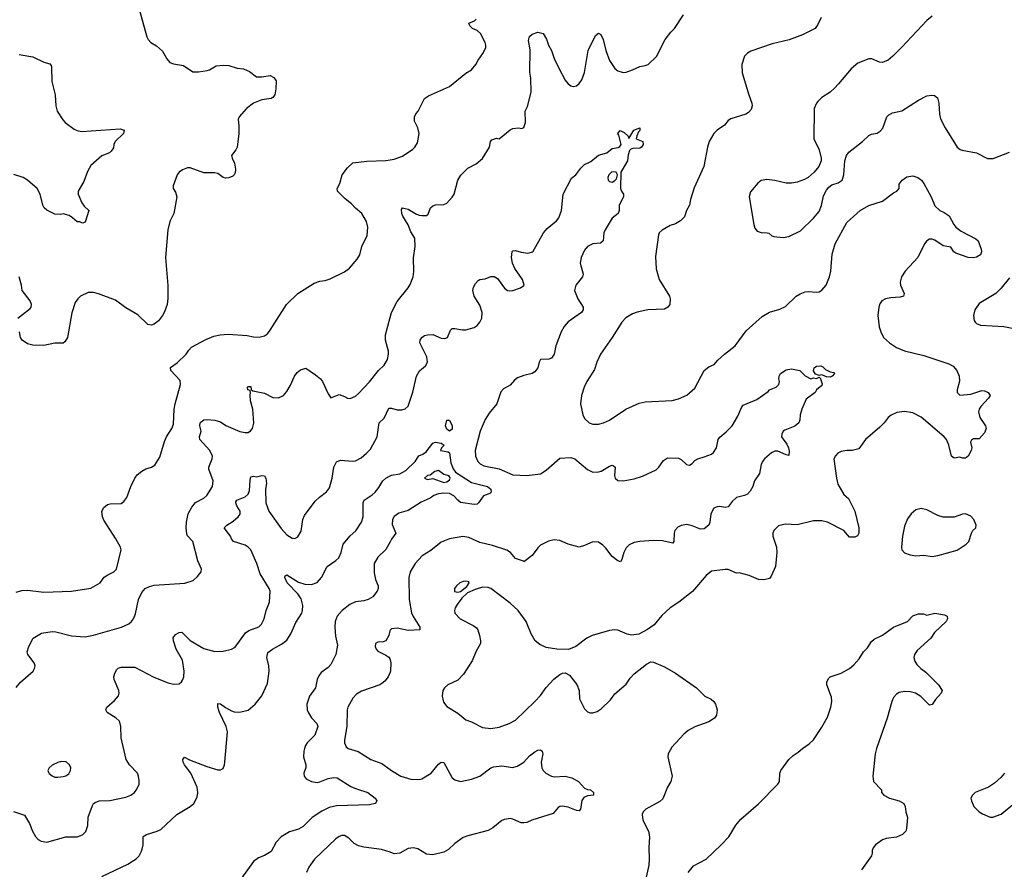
# Model space of a CAD drawing. Header units: inches. Extents: x 1934316 to 2140091, y 524953 to 667329.
# Tile 357 of 384: x 2077314 to 2084453, y 621353 to 627515. Entities that reach past the tile are written whole.
import ezdxf

# ---------------------------------------------------------------- set-up
doc = ezdxf.new("R2010")
doc.units = ezdxf.units.IN
doc.header["$MEASUREMENT"] = 0
doc.layers.add('C0672', color=7, linetype='Continuous')
doc.layers.add('C0682', color=7, linetype='Continuous')

msp = doc.modelspace()

# ---------------------------------------------------------------- linework, layer by layer
at = {"layer": 'C0672', "color": 5}
for points, elevation in [([(2078180.7, 627590), (2078236, 627390), (2078246, 627370), (2078266, 627350), (2078305.2, 627325.2), (2078350, 627286), (2078380.5, 627230), (2078403.7, 627203.7), (2078430, 627194), (2078503, 627183), (2078570, 627137.3), (2078610, 627137.1), (2078673.4, 627146.6), (2078690, 627150.5), (2078739.7, 627180.2), (2078790, 627184.9), (2078830, 627181.3), (2078890, 627163.6), (2078937.5, 627157.5), (2078979.6, 627139.6), (2079030, 627101.3), (2079070, 627099.5), (2079130.2, 627110.2), (2079156.1, 627096.1), (2079173.7, 627070), (2079172.1, 627012.1), (2079163.1, 626970), (2079150.3, 626949.8), (2079136.5, 626943.5), (2079070, 626933), (2079010, 626909.6), (2078959.1, 626870), (2078906, 626810), (2078898.8, 626790), (2078904.1, 626744.1), (2078903.1, 626690), (2078890.4, 626590), (2078881.6, 626570), (2078850.7, 626530), (2078854.9, 626510), (2078872.9, 626472.9), (2078878.3, 626430), (2078875.8, 626404.2), (2078870.3, 626390), (2078859.5, 626380.5), (2078830, 626366.6), (2078806, 626366), (2078790, 626371.3), (2078750, 626398), (2078730, 626403.7), (2078650, 626405.1), (2078550, 626441.2), (2078530, 626441.2), (2078493.7, 626426.3), (2078470.6, 626409.4), (2078456, 626390), (2078426, 626310), (2078426, 626290), (2078444.5, 626264.5), (2078454.8, 626230), (2078430.7, 626110), (2078402.8, 626050), (2078387.7, 625990), (2078370.7, 625790), (2078388.1, 625588.1), (2078388.1, 625491.9), (2078383, 625450), (2078364.7, 625395.3), (2078350, 625369.2), (2078320.7, 625330), (2078290, 625307.6), (2078270, 625299.6), (2078243.1, 625303.1), (2078170, 625375.1), (2078085.1, 625425.1), (2078010, 625481.2), (2077886.3, 625526.3), (2077850, 625536), (2077810, 625536), (2077756, 625510), (2077734.8, 625490), (2077716.7, 625463.3), (2077692.2, 625387.8), (2077660.5, 625210), (2077642, 625178), (2077630, 625169.3), (2077570, 625169.5), (2077490, 625151.5), (2077410, 625153.6), (2077370, 625162.9), (2077332.7, 625190), (2077319.3, 625210), (2077312.7, 625250)], 280), ([(2077310, 627262.6), (2077410, 627244.4), (2077490, 627207.7), (2077533.4, 627193.4), (2077542, 627182), (2077544, 627170), (2077547.1, 627067.1), (2077570.7, 626970.7), (2077576, 626890), (2077586, 626850), (2077627.5, 626787.5), (2077644.7, 626770), (2077710, 626721), (2077730.9, 626710.9), (2077763.5, 626703.5), (2078042, 626722), (2078073, 626713), (2078067.3, 626690), (2078007.7, 626630), (2077996, 626610), (2077993.7, 626586.3), (2077978.5, 626561.5), (2077964.7, 626550), (2077910, 626527), (2077830, 626457.2), (2077807.1, 626412.9), (2077779.9, 626340.1), (2077739.1, 626270), (2077739.1, 626250), (2077765.3, 626185.3), (2077781.7, 626161.7), (2077814.8, 626130), (2077790, 626046), (2077770, 626038), (2077750, 626048), (2077730, 626048.7), (2077698.4, 626078.4), (2077673.8, 626093.8), (2077630, 626106), (2077610, 626101.2), (2077570, 626105.2), (2077510, 626132.7), (2077492.7, 626150), (2077482, 626170), (2077463.7, 626250), (2077442, 626290), (2077372, 626350), (2077339.3, 626370), (2077270.8, 626390.8)], 260), ([(2077290, 623362), (2077330, 623374.6), (2077370, 623378.3), (2077490, 623364.2), (2077689.6, 623370.3), (2077830, 623392.7), (2077899, 623430), (2077927, 623473), (2077952.7, 623490), (2077997.2, 623510), (2078017.2, 623530), (2078049.2, 623670), (2078045.2, 623690), (2078012.3, 623750), (2077925.1, 623885.1), (2077915.1, 623910), (2077909.6, 623950), (2077923.5, 623976.5), (2077950, 623998), (2077970, 624004.4), (2078050, 624007), (2078070, 624020.5), (2078091.6, 624050), (2078119.7, 624130), (2078149.8, 624190.2), (2078166.3, 624213.7), (2078198.8, 624241.2), (2078230, 624257.4), (2078269.7, 624270.3), (2078294.7, 624285.2), (2078330, 624341), (2078363.7, 624456.3), (2078378.7, 624490), (2078417.7, 624550), (2078430, 624581), (2078434.3, 624690), (2078440.5, 624730), (2078480.9, 624870), (2078477.5, 624897.5), (2078409, 624970), (2078407, 624993), (2078454.9, 625025.1), (2078522, 625090), (2078541.1, 625118.9), (2078561.1, 625138.9), (2078664.7, 625195.2), (2078721.5, 625218.5), (2078768.3, 625228.3), (2078826.6, 625233.4), (2078964.4, 625224.4), (2079010, 625214.9), (2079050, 625213.4), (2079090, 625222), (2079110, 625237.3), (2079130, 625264), (2079249.7, 625450.2), (2079331.3, 625528.7), (2079450, 625603.8), (2079490, 625619.1), (2079530, 625624), (2079564.1, 625635.9), (2079670, 625686), (2079706.3, 625713.7), (2079761.2, 625778.8), (2079779.5, 625810), (2079794.5, 625870), (2079833, 625950), (2079837.4, 626010), (2079827.6, 626050), (2079795.1, 626110), (2079750, 626147.8), (2079720, 626180), (2079674.6, 626214.6), (2079618.7, 626270), (2079616.3, 626290), (2079634.5, 626325.5), (2079651.1, 626390), (2079690, 626441.3), (2079730, 626475.3), (2079831.2, 626488.8), (2079970, 626494.6), (2080000, 626499.1)], 280), ([(2077301.2, 625350), (2077390, 625420.5), (2077397.6, 625430), (2077399.7, 625450), (2077390, 625475.6), (2077333, 625550), (2077327.6, 625590), (2077310, 625649)], 280), ([(2077290, 622673), (2077319.6, 622710), (2077412.7, 622790), (2077422.7, 622810), (2077426, 622830), (2077419.3, 622850), (2077372.3, 622910), (2077369.5, 622930), (2077380.9, 622970), (2077412.7, 623030), (2077473.1, 623066.9), (2077550, 623077.6), (2077575.8, 623075.8), (2077690, 623047.2), (2077790, 623040.2), (2077850, 623051.5), (2078053.2, 623110), (2078105.9, 623134.1), (2078124.5, 623150), (2078138.4, 623170), (2078153.5, 623206.5), (2078174.7, 623310), (2078199.1, 623360.9), (2078224.2, 623390), (2078255.4, 623404.6), (2078290, 623413.5), (2078512.3, 623427.7), (2078573, 623447), (2078602.9, 623477.1), (2078629, 623510), (2078633.2, 623530), (2078605.6, 623590), (2078569.6, 623730), (2078532.1, 623772.1), (2078525.7, 623785.7), (2078521.6, 623830), (2078524.9, 623870), (2078536.4, 623930), (2078561.4, 623978.6), (2078590, 624013.4), (2078650, 624045.2), (2078670, 624064.9), (2078711.1, 624130), (2078718, 624170), (2078685.1, 624254.9), (2078684.7, 624270), (2078709.6, 624330), (2078711.5, 624350), (2078693, 624390), (2078620.5, 624470), (2078618.4, 624490), (2078629.5, 624530), (2078620.7, 624570), (2078622.4, 624590), (2078630, 624598.4), (2078648.2, 624611.8), (2078670, 624615.8), (2078730.2, 624610.2), (2078770, 624598.3), (2078810, 624572.2), (2078910, 624528.7), (2078950, 624520.4), (2078970, 624522), (2078987.6, 624532.4), (2079002.7, 624550), (2079011.5, 624588.5), (2079005.1, 624690), (2078988.3, 624751.7), (2078985.6, 624794.4), (2078988.9, 624808.9), (2078986, 624826), (2078968.7, 624830), (2078966, 624850), (2078970, 624854), (2078990, 624854), (2078992, 624832), (2079003.6, 624823.6), (2079090, 624807.2), (2079150, 624775.8), (2079190, 624772.4), (2079226, 624790), (2079250, 624819.1), (2079276.6, 624863.4), (2079306.6, 624930), (2079324.9, 624955.1), (2079350, 624974.9), (2079390, 624987.3), (2079459.9, 624939.9), (2079494.8, 624910), (2079510.7, 624890), (2079550, 624802), (2079570, 624772), (2079630, 624796), (2079670, 624782.8), (2079690, 624770.8), (2079710, 624768), (2079750, 624784.9), (2079770, 624803), (2079850, 624888), (2079915.6, 624970), (2079956.2, 625010), (2079981.6, 625050), (2079988, 625090), (2079988, 625110), (2079967.6, 625190), (2079965.6, 625230), (2080000, 625354.8)], 260), ([(2077270, 621771.8), (2077350, 621744.9), (2077385.7, 621685.7), (2077408, 621630), (2077430, 621590.8), (2077448.7, 621568.7), (2077470, 621556.3), (2077510, 621550.6), (2077647.9, 621587.9), (2077730, 621587.7), (2077770, 621602.8), (2077793.4, 621626.6), (2077807.3, 621670), (2077810, 621731), (2077843, 621817), (2077849.8, 621830.2), (2077861, 621839), (2077890, 621848.9), (2077967.1, 621852.9), (2078084.2, 621875.8), (2078119.3, 621890), (2078146, 621910), (2078164.4, 621935.6), (2078179.5, 621970), (2078181.5, 621998.5), (2078175.6, 622030), (2078167.3, 622050), (2078111.5, 622110), (2078086.9, 622150), (2078050, 622308), (2078047, 622390), (2078040.1, 622420.1), (2078035.1, 622430), (2078012.7, 622450), (2077949.3, 622490), (2077939.3, 622510), (2077946.6, 622530), (2078001.4, 622578.5), (2078029.6, 622610.4), (2078034.5, 622630), (2078032, 622650), (2077999.5, 622730), (2077998, 622750), (2078003.3, 622776.7), (2078018, 622802), (2078028, 622812), (2078050, 622819.3), (2078150, 622820.3), (2078287.9, 622747.9), (2078390, 622705.7), (2078430, 622695.8), (2078470, 622699.1), (2078487.8, 622712.2), (2078495.4, 622724.6), (2078504.2, 622750), (2078506.9, 622790), (2078493.8, 622870), (2078449.8, 622949.8), (2078428.4, 623010), (2078427.6, 623032.4), (2078444.6, 623055.4), (2078470, 623070.5), (2078490, 623074), (2078550, 623012.7), (2078650, 622954.9), (2078730, 622932.9), (2078790, 622935.6), (2078849.2, 622950), (2078875.9, 622964.1), (2078951.9, 623068.1), (2078976, 623084), (2079047.6, 623112.4), (2079067.3, 623130), (2079086, 623170), (2079101.1, 623230), (2079125.4, 623290), (2079129.8, 623370), (2079122.8, 623390), (2079056.6, 623496.6), (2079034.1, 623570), (2078989.7, 623670), (2078971.3, 623690), (2078950, 623702.8), (2078865.1, 623730), (2078849.8, 623749.8), (2078842.6, 623770), (2078797.6, 623830), (2078815.1, 623850), (2078861.8, 623878.2), (2078898.4, 623910), (2078912.1, 623927.9), (2078913.7, 623950), (2078889.7, 623990), (2078880.5, 624010), (2078882.3, 624017.7), (2078888.6, 624031.4), (2078950, 624054.6), (2078970, 624073), (2078979.8, 624100.2), (2078984.2, 624175.8), (2078990, 624198.8), (2079010, 624203.8), (2079030, 624199.5), (2079070, 624208.7), (2079090, 624207.7), (2079098.3, 624190), (2079103.2, 624150), (2079096.9, 624110), (2079099.6, 624010), (2079120.3, 623950), (2079210, 623824.4), (2079250, 623779.3), (2079290, 623755.5), (2079310, 623753.4), (2079330, 623764), (2079355.1, 623804.9), (2079367.6, 623890), (2079380.2, 623919.8), (2079457.5, 624022.5), (2079487.4, 624052.6), (2079537.6, 624090), (2079560.1, 624119.9), (2079580.8, 624190), (2079591, 624270), (2079610, 624308.4), (2079640.7, 624319.3), (2079726.9, 624313.1), (2079750, 624316), (2079790, 624338.3), (2079829.7, 624370), (2079858.8, 624401.2), (2079906.8, 624490), (2079919.5, 624590), (2079955.8, 624624.2), (2079990, 624697.3), (2080000, 624697.7)], 240), ([(2077910, 621301.1), (2078099.3, 621390), (2078159.3, 621430), (2078180.9, 621450), (2078200.7, 621490), (2078209.5, 621530), (2078209.7, 621590.3), (2078234.3, 621605.7), (2078311.1, 621628.9), (2078338, 621642), (2078454.5, 621750), (2078551.3, 621808.7), (2078576, 621830), (2078590, 621851.3), (2078600.1, 621879.9), (2078605.1, 621910), (2078600.5, 621950), (2078556.2, 622050), (2078509.6, 622110), (2078499.5, 622130), (2078497.2, 622150), (2078510, 622166), (2078546.6, 622146.6), (2078670, 622098.4), (2078750, 622074.4), (2078770, 622074), (2078790, 622084.9), (2078800.3, 622110), (2078802.8, 622130), (2078820.9, 622350), (2078811.4, 622390), (2078764.1, 622490), (2078749.8, 622530), (2078750, 622556), (2078770, 622554.4), (2078806.2, 622526.2), (2078850, 622501.8), (2078870, 622495.5), (2078907.2, 622492.8), (2078970, 622507.6), (2079022.4, 622550), (2079070, 622610.5), (2079110, 622700.7), (2079123.7, 622790), (2079119.8, 622830), (2079106.2, 622890), (2079113.6, 622926.4), (2079146.3, 622950), (2079213.5, 622986.5), (2079250, 623016.1), (2079279.1, 623060.9), (2079317.4, 623142.6), (2079359.8, 623210), (2079365.4, 623230), (2079366.2, 623266.2), (2079354.5, 623314.5), (2079330.5, 623350.6), (2079253.7, 623430), (2079236.2, 623470), (2079239, 623481), (2079250, 623487.7), (2079336.7, 623436.7), (2079380.7, 623420.7), (2079430, 623417.7), (2079470, 623432.6), (2079503.1, 623470), (2079542.7, 623550), (2079607, 623593), (2079627, 623613), (2079644.8, 623650), (2079659.8, 623710), (2079710, 623771.8), (2079751.3, 623808.7), (2079792.1, 623870), (2079805.6, 623910), (2079805.4, 624010), (2079812, 624030), (2079870.6, 624069.4), (2079891.4, 624088.6), (2079918.2, 624121.9), (2079947.1, 624170), (2079969.1, 624190.9), (2080000, 624206.5)], 220), ([(2080000, 623728.4), (2079970, 623671.8), (2079910, 623618), (2079883.6, 623570), (2079884.1, 623504.1), (2079894.9, 623454.9), (2079912.2, 623410), (2079914, 623390), (2079906.7, 623370), (2079874.9, 623330), (2079840.7, 623310), (2079810, 623300.4), (2079750, 623292), (2079707.4, 623272.6), (2079652.2, 623230), (2079614.9, 623190), (2079601.7, 623150), (2079599, 623110), (2079603.2, 623043.2), (2079618.6, 622978.6), (2079605.7, 622910), (2079570, 622839.1), (2079550, 622817.4), (2079499.7, 622780.3), (2079482.4, 622757.6), (2079470.3, 622730), (2079458, 622670), (2079416.1, 622610), (2079397.2, 622550), (2079399.2, 622510), (2079407.4, 622487.4), (2079430, 622452), (2079468.7, 622410), (2079476.5, 622390), (2079453.7, 622326.3), (2079398.4, 622270), (2079385.3, 622250), (2079379.5, 622230), (2079374, 622210), (2079372.2, 622170), (2079388.4, 622110), (2079388.3, 622091.7), (2079375.5, 622050), (2079376.3, 622030), (2079390.8, 622010), (2079430, 621990.4), (2079470, 621983.7), (2079490, 621987), (2079550, 622012.4), (2079590, 622018.4), (2079616.2, 622016.2), (2079714.6, 621954.6), (2079755.8, 621935.8), (2079839.1, 621910), (2079891, 621870), (2079904.7, 621850), (2079899.8, 621840.2), (2079892, 621830), (2079850, 621821.2), (2079610, 621812.5), (2079559, 621801), (2079503.9, 621776.1), (2079435.3, 621730), (2079370, 621664.2), (2079334.5, 621645.5), (2079270, 621625.1), (2079210, 621588.2), (2079172.9, 621550), (2079136.5, 621483.5), (2079090, 621453.3), (2079044.5, 621435.5), (2079010, 621409.6), (2078921.3, 621290)], 220), ([(2080000, 623086.6), (2079997, 623083), (2079990.2, 623050), (2079970, 623009.7), (2079950, 623002), (2079910, 623000.7), (2079894, 622990), (2079890.5, 622970), (2079898, 622950), (2079910, 622936.3), (2079970, 622907), (2079990, 622892.2), (2079998.5, 622878.5), (2080000, 622872.6)], 240), ([(2080000, 622781.9), (2079986, 622750), (2079961.5, 622718.5), (2079940.3, 622699.7), (2079924.9, 622690), (2079793.6, 622646.4), (2079755.6, 622624.4), (2079730, 622594), (2079694.4, 622530), (2079688.5, 622510), (2079685.5, 622390), (2079670.2, 622290), (2079670.3, 622270), (2079681.8, 622241.8), (2079696.3, 622230), (2079768.7, 622208.7), (2079859.1, 622150), (2079939.6, 622119.6), (2080000, 622076.2)], 240), ([(2080000, 621476.5), (2079937.1, 621497.1), (2079810, 621514.6), (2079770, 621524.5), (2079740.4, 621540.4), (2079699.9, 621579.9), (2079670, 621597.7), (2079650, 621599.7), (2079630, 621591.2), (2079606.1, 621573.9), (2079452.2, 621427.8), (2079410.8, 621370), (2079394.8, 621330)], 240)]:
    msp.add_lwpolyline(points, dxfattribs=dict(at, elevation=elevation))
at = {"layer": 'C0672', "color": 5, "elevation": 260}
msp.add_lwpolyline([(2077614, 622134), (2077590, 622127.3), (2077550.4, 622109.7), (2077527.7, 622090), (2077519.1, 622070), (2077521.6, 622061.6), (2077528.2, 622048.2), (2077550, 622030.6), (2077570, 622021.6), (2077590, 622020.4), (2077630, 622026.7), (2077650, 622030.5), (2077670, 622044.9), (2077683.7, 622070), (2077686, 622090), (2077676, 622110), (2077651.6, 622131.6)], close=True, dxfattribs=at)
at = {"layer": 'C0682', "color": 5}
for points, elevation in [([(2080000, 625354.8), (2080009.8, 625390.2), (2080049.8, 625470.2), (2080129.6, 625570), (2080144.6, 625595.4), (2080166.3, 625650), (2080172.6, 625687.4), (2080168.5, 625788.5), (2080181.7, 625870), (2080178.5, 625930), (2080150, 625976.2), (2080130, 626027.6), (2080091.1, 626090), (2080084, 626110), (2080081.6, 626138.4), (2080089.6, 626150.4), (2080110, 626146), (2080130, 626140.3), (2080190, 626103.7), (2080210, 626097.1), (2080230, 626093.4), (2080264.7, 626095.3), (2080275.1, 626104.9), (2080292.7, 626150), (2080310, 626164.9), (2080330, 626172.4), (2080390, 626174.9), (2080410, 626183), (2080450, 626227.7), (2080463.6, 626250), (2080491.5, 626350), (2080512.2, 626387.7), (2080562.3, 626437.7), (2080624, 626470), (2080670, 626506.8), (2080719.3, 626590), (2080727.9, 626632.1), (2080736.6, 626643.4), (2080770, 626654.9), (2080790, 626650.7), (2080870, 626716), (2080890, 626724.7), (2080930, 626731.3), (2080955.3, 626724.7), (2080968.4, 626731.6), (2080982, 626770), (2080979.5, 626850), (2080994.9, 626885.1), (2081022.2, 626990), (2081019.7, 627090), (2081013.6, 627133.6), (2081015.6, 627295.6), (2081002.9, 627362.9), (2081010, 627393.4), (2081030, 627410.5), (2081070, 627424.7), (2081110, 627414), (2081133.8, 627373.8), (2081148.9, 627328.9), (2081170.2, 627290.2), (2081190, 627234), (2081222.6, 627162.6), (2081270, 627076), (2081291.3, 627050), (2081310, 627036), (2081330, 627031), (2081350, 627036), (2081370, 627051), (2081390, 627078), (2081410, 627132), (2081436.4, 627290), (2081490, 627401), (2081510, 627418), (2081526.8, 627406.8), (2081544, 627370), (2081563.1, 627290), (2081590, 627219.1), (2081630, 627160.7), (2081650, 627144), (2081690, 627130.8), (2081710, 627134.8), (2081758, 627150), (2081810, 627174.8), (2081850, 627182), (2081870, 627190.7), (2081931.3, 627248.7), (2081994.5, 627370), (2082035.6, 627424.4), (2082060.9, 627450), (2082127.3, 627550)], 260), ([(2080000, 626499.1), (2080030, 626503.6), (2080090, 626524.9), (2080164.4, 626575.6), (2080179.3, 626590), (2080198, 626622), (2080209.6, 626690), (2080202, 626730), (2080177.6, 626777.6), (2080175.6, 626810), (2080187, 626833), (2080202.9, 626850), (2080250, 626942.8), (2080277.2, 626962.8), (2080430, 627030.5), (2080550, 627126.8), (2080590, 627151), (2080621.2, 627190), (2080638, 627222), (2080672.7, 627270), (2080693.2, 627310), (2080693.2, 627330), (2080689.2, 627350), (2080654.5, 627414.5), (2080630, 627435.3), (2080598, 627450), (2080578, 627470), (2080569.4, 627490), (2080612.7, 627507.3), (2080622.7, 627517.3)], 280), ([(2083124, 627530), (2083101.4, 627478.6), (2083082, 627450), (2082990, 627405.6), (2082891.7, 627368.3), (2082770, 627338.4), (2082613.8, 627286.2), (2082590, 627272), (2082568.4, 627250), (2082550.4, 627190), (2082552.4, 627130), (2082599.5, 626970), (2082621.6, 626910), (2082624.9, 626890), (2082616.3, 626863.7), (2082598, 626842), (2082578, 626830), (2082470, 626795.6), (2082450, 626784.5), (2082423.1, 626750), (2082370, 626714.3), (2082345.7, 626690), (2082313.1, 626630), (2082300.3, 626590), (2082273.4, 626450), (2082204.7, 626295.3), (2082177.1, 626210), (2082170.4, 626170), (2082148.2, 626130), (2082134.9, 626085.1), (2082105.1, 626054.9), (2082070, 626035.1), (2082030, 626021.2), (2081971.3, 625988.7), (2081951.6, 625968.4), (2081945.4, 625954.6), (2081922.8, 625797.2), (2081928.6, 625708.6), (2081950.6, 625630), (2082024.9, 625510), (2082030.4, 625490), (2082027.7, 625450), (2082014, 625430), (2081990, 625415.1), (2081869.4, 625409.4), (2081790, 625394.5), (2081757.3, 625382.7), (2081708.7, 625351.3), (2081679.5, 625320.5), (2081610.3, 625209.7), (2081526, 625090), (2081498.8, 625030), (2081482, 624978), (2081424.9, 624890), (2081407.7, 624850), (2081387.7, 624790), (2081380.7, 624730), (2081396, 624650), (2081410, 624622), (2081442, 624590), (2081470, 624581), (2081510, 624581), (2081546, 624590), (2081590, 624611.3), (2081708.7, 624690), (2081805.8, 624734.2), (2081850, 624743), (2082045.8, 624754.2), (2082090, 624765.5), (2082150, 624790.8), (2082210, 624842.8), (2082276, 624970), (2082310, 624998), (2082350, 625013.4), (2082375.6, 625044.4), (2082424.5, 625090), (2082502, 625150), (2082582.2, 625257.8), (2082697, 625363), (2082750, 625394.4), (2082824.8, 625415.2), (2082865.1, 625434.9), (2082942.7, 625510), (2082973.1, 625526.9), (2083010, 625540.4), (2083030, 625543.1), (2083090, 625538.7), (2083110, 625542), (2083130, 625552.4), (2083160.4, 625590), (2083185.7, 625650), (2083194.5, 625690), (2083205.5, 625814.5), (2083227.2, 625890), (2083310, 626044.4), (2083407, 626130), (2083470, 626167.2), (2083570, 626199.5), (2083650, 626259.5), (2083674, 626270), (2083689.2, 626290), (2083690, 626322), (2083712.7, 626350), (2083745.7, 626374.3), (2083790, 626381.3), (2083826.8, 626370), (2083853, 626350), (2083870, 626326.8), (2083921.6, 626230), (2083950, 626164), (2083984, 626130), (2084016.7, 626116.7), (2084051.7, 626091.7), (2084085.5, 626030), (2084102, 626010), (2084139.9, 625979.9), (2084245.4, 625925.4), (2084262, 625910), (2084284.7, 625850), (2084286, 625830), (2084278.8, 625810), (2084250, 625792.3), (2084230, 625788), (2084190, 625789.7), (2084100.8, 625820.8), (2084086.6, 625830), (2084064.1, 625864.1), (2084010, 625875.6), (2083950, 625915.4), (2083930, 625922.6), (2083910, 625922), (2083890.5, 625910), (2083874.9, 625890), (2083826.7, 625790), (2083734.6, 625690), (2083707.6, 625650), (2083697.4, 625610), (2083699.5, 625590), (2083726.4, 625530), (2083720.7, 625510), (2083697.1, 625502.9), (2083630, 625498.5), (2083591, 625490), (2083565.3, 625474.8), (2083550, 625453.2), (2083542, 625430), (2083535.3, 625370), (2083546.5, 625286.5), (2083557.6, 625250), (2083577.1, 625210), (2083620.5, 625170), (2083670, 625138), (2083730, 625114.3), (2083870, 625078.7), (2084050, 625019.5), (2084081.8, 625001.8), (2084108.7, 624970), (2084124.2, 624930), (2084126.9, 624893.1), (2084110.7, 624830), (2084110.8, 624810.8), (2084130, 624791), (2084210, 624799.3), (2084290, 624825.5), (2084310, 624824), (2084336, 624810), (2084350.8, 624790), (2084338.8, 624770), (2084281.6, 624710), (2084270.4, 624690), (2084266.4, 624670), (2084274.9, 624630), (2084317.3, 624570), (2084320.7, 624550), (2084310, 624518), (2084270, 624474), (2084230, 624475.1), (2084214, 624466), (2084207.7, 624450), (2084216.3, 624410), (2084213.4, 624390), (2084190, 624348.7), (2084170, 624335.3), (2084150, 624335.3), (2084130, 624342), (2084090, 624335.3), (2084070, 624348.7), (2084051.5, 624430), (2084032.8, 624470), (2084017.4, 624490), (2083850, 624632.9), (2083790, 624663.5), (2083730, 624674), (2083674.2, 624665.8), (2083632.8, 624647.2), (2083610, 624629), (2083581, 624590), (2083550, 624559), (2083446, 624470), (2083396.8, 624403.2), (2083350.7, 624389.3), (2083310, 624389.3), (2083270, 624382.7), (2083246, 624370), (2083228.1, 624351.9), (2083217.3, 624330), (2083234.9, 624190), (2083245.4, 624145.4), (2083290, 624071), (2083322.8, 624042.8), (2083368.4, 623950), (2083397.6, 623830), (2083397.1, 623790), (2083388.3, 623771.7), (2083370, 623762), (2083330, 623762.7), (2083289.2, 623810), (2083169.8, 623869.8), (2083130, 623879.8), (2083070, 623880.9), (2082950, 623852.3), (2082864.9, 623855.1), (2082816.4, 623843.6), (2082780.7, 623810), (2082773.4, 623790), (2082774.9, 623770), (2082800.9, 623690), (2082804, 623650), (2082792.9, 623550), (2082761.3, 623478.7), (2082750, 623462.7), (2082710, 623452), (2082670, 623454), (2082603.3, 623483.3), (2082530, 623502.4), (2082510, 623501.6), (2082450, 623526.3), (2082430, 623527.8), (2082330, 623515.6), (2082290, 623482.9), (2082192.1, 623367.9), (2082093.4, 623290), (2082030.3, 623249.7), (2081970, 623194.5), (2081913.5, 623126.5), (2081867, 623093), (2081802, 623058), (2081750, 623051.6), (2081718.7, 623058.7), (2081650, 623086.6), (2081630, 623089.3), (2081590, 623085.2), (2081464.7, 623050), (2081426, 623030), (2081346, 622970), (2081292.8, 622947.2), (2081209.5, 622949.5), (2081130, 622961.3), (2081084.1, 622984.1), (2081051, 623011), (2081022, 623062), (2080986, 623150), (2080927.6, 623230), (2080870, 623282.9), (2080730, 623389.4), (2080710, 623397.6), (2080670, 623398.3), (2080617.3, 623382.7), (2080561.7, 623358.3), (2080519.2, 623320.8), (2080485.2, 623274.8), (2080472, 623250), (2080467.2, 623230), (2080468.5, 623210), (2080507.3, 623170), (2080602.4, 623122.4), (2080625.3, 623105.2), (2080635.3, 623090), (2080648.7, 623050), (2080656, 623010), (2080654.9, 622990), (2080620.3, 622930), (2080595.2, 622864.8), (2080530.9, 622769.1), (2080490, 622725.1), (2080417.3, 622690), (2080393.4, 622670), (2080383, 622650), (2080376.3, 622610), (2080385.8, 622565.8), (2080410, 622534.8), (2080490, 622486.4), (2080550, 622437.6), (2080590, 622423.8), (2080670, 622381.6), (2080730, 622375.5), (2080790, 622383), (2080862, 622410), (2080910, 622434.8), (2081050, 622570.7), (2081090, 622614.8), (2081130, 622670.8), (2081187.5, 622732.5), (2081230, 622766.8), (2081250, 622776), (2081270, 622778.8), (2081301.4, 622761.4), (2081352.8, 622692.8), (2081370.7, 622650), (2081374, 622590), (2081410, 622518), (2081430, 622496), (2081450, 622487.3), (2081470, 622487.3), (2081501.5, 622498.5), (2081530, 622516), (2081598, 622582), (2081630, 622626), (2081710, 622696), (2081740.1, 622739.9), (2081769.2, 622770), (2081858, 622842), (2081890, 622859.1), (2081910, 622856.3), (2081990, 622821.6), (2082070, 622775.5), (2082220.7, 622670), (2082281, 622610), (2082326.4, 622586.4), (2082346.8, 622570), (2082359.1, 622550), (2082370.9, 622509.1), (2082366, 622470), (2082351, 622450), (2082310, 622424), (2082210, 622386), (2082159.9, 622360.1), (2082130, 622334), (2082042, 622238), (2082016.3, 622190), (2082013, 622170), (2082043.7, 622030), (2082034, 621990), (2082010, 621949.2), (2081976.1, 621863.9), (2081954.8, 621845.2), (2081853, 621790), (2081835.5, 621770), (2081828, 621750), (2081833, 621710), (2081872.7, 621630), (2081880.7, 621590), (2081874.9, 621510), (2081878.7, 621430), (2081875.8, 621384.2), (2081842.4, 621230)], 260), ([(2083930, 627539), (2083890, 627509.2), (2083710, 627315.1), (2083645.5, 627250), (2083610, 627220.7), (2083570, 627203.6), (2083546.6, 627206.6), (2083491.4, 627231.4), (2083470, 627231.8), (2083390, 627199.5), (2083341.2, 627158.8), (2083251.7, 627048.3), (2083222, 627018), (2083190, 626989.4), (2083130.4, 626949.6), (2083099.9, 626920.1), (2083090, 626908.7), (2083074, 626870), (2083070.8, 626650.8), (2083111, 626570), (2083126, 626510), (2083126, 626490), (2083106.8, 626450), (2083074.8, 626410), (2083030, 626369.2), (2083005.2, 626354.8), (2082950, 626337.2), (2082910, 626329), (2082870, 626329), (2082790, 626349.3), (2082730, 626356), (2082690, 626349), (2082664.7, 626330), (2082612.8, 626267.2), (2082603.8, 626230), (2082636, 626030), (2082643.5, 626003.5), (2082660.7, 625980.7), (2082690, 625971), (2082734, 625970), (2082745.4, 625965.4), (2082766.4, 625946.4), (2082782, 625942), (2082850, 625936), (2082890, 625942.8), (2082975.5, 625984.5), (2083070, 626074.8), (2083110, 626124), (2083126.3, 626166.3), (2083142.5, 626237.5), (2083162.9, 626277.1), (2083180.3, 626299.7), (2083203.3, 626316.7), (2083247.7, 626332.3), (2083277.2, 626350), (2083289.4, 626390), (2083296, 626490), (2083309.3, 626530), (2083326.2, 626553.8), (2083425.2, 626630), (2083470, 626674.8), (2083490, 626684.9), (2083530, 626692.7), (2083553.6, 626706.4), (2083570.9, 626729.1), (2083600.5, 626810), (2083614.4, 626825.6), (2083641.4, 626838.6), (2083710, 626854), (2083830, 626930.2), (2083890, 626962), (2083928.2, 626968.2), (2083945.8, 626965.8), (2083968.2, 626948.2), (2083978.4, 626910), (2083982, 626830), (2083990, 626796), (2084024.4, 626730), (2084111, 626590), (2084132.8, 626572.8), (2084147.3, 626567.3), (2084250.3, 626550.2), (2084330, 626508.2), (2084372.1, 626507.9), (2084490, 626553.4)], 280), ([(2080000, 624697.7), (2080010, 624698), (2080050, 624685.3), (2080085.1, 624685.1), (2080110, 624693.7), (2080130, 624712.4), (2080165.6, 624814.4), (2080192.2, 624930), (2080211.7, 624968.3), (2080256.2, 625003.8), (2080270.7, 625030), (2080265, 625070), (2080214.7, 625170), (2080218.4, 625190), (2080229.1, 625210), (2080250, 625224.7), (2080270, 625230.2), (2080310, 625231.4), (2080370, 625205.8), (2080397.4, 625202.6), (2080415.1, 625210), (2080437.7, 625262.3), (2080450, 625274), (2080470, 625275.6), (2080524.6, 625264.6), (2080550, 625265.5), (2080610, 625282.3), (2080630, 625296.5), (2080650, 625320.3), (2080664.4, 625350), (2080666.6, 625390), (2080650, 625444.2), (2080609.8, 625510), (2080600.4, 625550), (2080604.8, 625575.2), (2080619.4, 625600.6), (2080637.2, 625622.8), (2080649.6, 625630.3), (2080690, 625634.9), (2080730, 625652.7), (2080753.3, 625653.3), (2080778.5, 625638.5), (2080830, 625567), (2080850, 625551.8), (2080868.3, 625548.3), (2080890, 625550.3), (2080945.2, 625570), (2080970, 625586), (2080972.7, 625590), (2080959.6, 625630), (2080903.5, 625710), (2080886.9, 625750), (2080880.5, 625790), (2080885.8, 625834.2), (2080890, 625838.8), (2080910, 625840.5), (2080949, 625829), (2080997.5, 625822.5), (2081035.1, 625830), (2081112.3, 625970), (2081138.9, 626001.1), (2081204.9, 626055.1), (2081222, 626078), (2081242, 626130), (2081254.3, 626250), (2081315.8, 626364.2), (2081346.6, 626390), (2081382.5, 626437.5), (2081410, 626465.5), (2081454.9, 626485.1), (2081510, 626531), (2081570, 626548.8), (2081610, 626581.6), (2081652.7, 626587.3), (2081666, 626594), (2081674, 626610), (2081657.5, 626677.5), (2081649.6, 626690), (2081668, 626710), (2081697.3, 626697.3), (2081724.7, 626670), (2081730, 626654), (2081765.6, 626714.4), (2081810.7, 626730.7), (2081810.4, 626710), (2081799.8, 626700.2), (2081787.7, 626672.3), (2081784.7, 626650), (2081831.9, 626631.9), (2081835.3, 626610), (2081822, 626590), (2081810, 626582.4), (2081758.8, 626581.2), (2081744, 626576), (2081734.6, 626565.4), (2081725.8, 626534.2), (2081721.5, 626490), (2081673, 626410), (2081670.5, 626290.5), (2081677.3, 626270), (2081690.8, 626250), (2081690.7, 626230.7), (2081661.3, 626170), (2081659.5, 626130), (2081653, 626110), (2081610, 626074.5), (2081558, 625990), (2081550.3, 625970), (2081544.4, 625910), (2081524.9, 625895.1), (2081470, 625889.8), (2081430.4, 625870), (2081410, 625842.9), (2081385.3, 625790), (2081378, 625750), (2081400.3, 625670), (2081393.4, 625650), (2081345.3, 625590), (2081336.5, 625550), (2081360.2, 625490), (2081398.7, 625430), (2081400.3, 625410), (2081387, 625390), (2081290, 625322.6), (2081261.7, 625290), (2081240.3, 625250), (2081201.3, 625150), (2081190, 625089), (2081170, 625059.3), (2081150, 625052.3), (2081090.8, 625049.2), (2081080.7, 625030), (2081070.6, 624990), (2081050, 624962), (2081030, 624949.7), (2080970, 624934.7), (2080923.4, 624916.6), (2080900.5, 624899.5), (2080870, 624864.2), (2080822.9, 624837.1), (2080803.1, 624816.9), (2080773.1, 624730), (2080718.9, 624661), (2080690, 624615.8), (2080652.8, 624530), (2080617.1, 624390), (2080618.2, 624350), (2080635.4, 624310), (2080652.8, 624292.8), (2080678.2, 624278.2), (2080790, 624258.7), (2080890, 624214.7), (2080990, 624210.2), (2081090, 624222), (2081130, 624248), (2081230, 624335.8), (2081310, 624340.6), (2081339.5, 624330), (2081430, 624252), (2081470, 624233.7), (2081510, 624235.6), (2081530, 624241.5), (2081590, 624276.4), (2081610, 624284), (2081619.9, 624279.9), (2081630.7, 624270), (2081627.2, 624210), (2081630.3, 624190.3), (2081651.8, 624171.8), (2081690, 624170.3), (2081770, 624184.7), (2081830, 624203.9), (2081929.6, 624250), (2081948.6, 624270), (2081981.4, 624318.6), (2082010, 624336.9), (2082090, 624335.8), (2082110, 624324.9), (2082147.7, 624290), (2082170, 624284.2), (2082190, 624295.5), (2082210, 624317.1), (2082229.8, 624330.2), (2082276.2, 624343.8), (2082330, 624364.9), (2082344.9, 624375.1), (2082365.1, 624410), (2082378.9, 624470), (2082390, 624488), (2082435.2, 624524.8), (2082480.4, 624570), (2082521.1, 624638.9), (2082550, 624706), (2082560.5, 624719.5), (2082658.6, 624761.4), (2082741.3, 624818.7), (2082750, 624830.8), (2082798, 624850), (2082818, 624870), (2082822, 624890), (2082817.2, 624910), (2082819.3, 624930), (2082829.5, 624950), (2082870, 624976.4), (2082910, 624983.8), (2082970, 624970.6), (2083010, 624931.3), (2083050, 624911.3), (2083070, 624918), (2083090, 624912), (2083110, 624922), (2083116.9, 624916.9), (2083133.2, 624873.2), (2083130, 624862), (2083090.4, 624829.6), (2083082, 624810), (2083016.9, 624763.1), (2082985.5, 624690), (2082973.7, 624650), (2082970.4, 624610), (2082962.4, 624590), (2082933.2, 624566.8), (2082861.8, 624538.2), (2082850.3, 624529.7), (2082840.4, 624510), (2082838.4, 624490), (2082842, 624482), (2082875.3, 624435.3), (2082887.2, 624410), (2082893.7, 624386.3), (2082890, 624355.3), (2082870, 624359.5), (2082810, 624385.4), (2082790, 624386.6), (2082765.3, 624374.7), (2082714.9, 624330), (2082699.5, 624310), (2082690.3, 624290), (2082676.9, 624223.1), (2082640.4, 624170), (2082628.9, 624130), (2082610, 624095.6), (2082590, 624073.3), (2082570, 624063.5), (2082510, 624049.6), (2082479.1, 624020.9), (2082450, 623980.9), (2082430, 623977.6), (2082390, 623984.7), (2082370, 623982.4), (2082347.2, 623972.8), (2082324.9, 623930), (2082318.8, 623870), (2082310.8, 623850), (2082276.5, 623823.5), (2082250, 623820.5), (2082190, 623844.4), (2082150, 623854), (2082110, 623846.6), (2082085.5, 623834.5), (2082063.1, 623810), (2082058, 623790), (2082057.6, 623730), (2082050, 623719.5), (2081974.3, 623734.3), (2081910, 623737.4), (2081809.4, 623730.6), (2081770, 623722.8), (2081734, 623706), (2081710, 623683.6), (2081693.6, 623650), (2081680.5, 623599.5), (2081670, 623582.9), (2081650, 623589.7), (2081610, 623622.9), (2081563.3, 623683.3), (2081543.1, 623703.1), (2081510, 623725.1), (2081470, 623728.8), (2081410, 623700.5), (2081370, 623689.5), (2081289.6, 623710), (2081230, 623737.3), (2081190, 623743.2), (2081147.8, 623732.2), (2081090, 623704), (2081070, 623685.1), (2081030, 623629.7), (2080970, 623582), (2080966.8, 623586.8), (2080910, 623608.2), (2080871.6, 623651.6), (2080846.6, 623666.6), (2080742.3, 623702.3), (2080650, 623722.4), (2080570, 623759.3), (2080526.5, 623766.5), (2080430, 623751), (2080370, 623724.8), (2080294.5, 623665.5), (2080233.4, 623626.6), (2080182.6, 623570), (2080146.3, 623510), (2080134.7, 623470), (2080138.2, 623310), (2080153.8, 623213.8), (2080166.4, 623186.4), (2080216.3, 623110), (2080216, 623090), (2080130, 623084.8), (2080050, 623101), (2080010, 623098.4), (2080000, 623086.6)], 240), ([(2084490, 625643.7), (2084430, 625566.6), (2084390.6, 625530), (2084270, 625457.2), (2084239.1, 625410), (2084228, 625370), (2084233.7, 625333.7), (2084241.1, 625321.1), (2084250.6, 625310.6), (2084279.8, 625299.8), (2084450, 625288.5), (2084615.2, 625255.2)], 280), ([(2080000, 624206.5), (2080009, 624211), (2080070, 624220.2), (2080113.9, 624246.1), (2080182, 624310), (2080208.5, 624351.5), (2080237.1, 624362.9), (2080260.1, 624379.9), (2080310, 624444.7), (2080330, 624450.7), (2080370, 624444.7), (2080392, 624430), (2080372, 624410), (2080366, 624390), (2080419.8, 624379.8), (2080430, 624374), (2080440.8, 624300.8), (2080456.9, 624256.9), (2080473.9, 624233.9), (2080590, 624157.6), (2080704.7, 624130), (2080731, 624110), (2080731.6, 624088.4), (2080722, 624078), (2080678, 624062), (2080641, 624010), (2080630, 624001.2), (2080610, 623998), (2080510, 624014.5), (2080490, 624029.5), (2080461.4, 624061.4), (2080430, 624078.7), (2080390, 624081.1), (2080350, 624076.3), (2080316.2, 624063.8), (2080290, 624045.7), (2080224.3, 624015.7), (2080130, 623955.8), (2080063.7, 623936.3), (2080028.6, 623911.4), (2080017.3, 623890), (2080013.8, 623853.8), (2080041.6, 623790), (2080010, 623747.3), (2080000, 623728.4)], 220), ([(2082161.3, 621330), (2082200.3, 621379.7), (2082290, 621426.4), (2082400.7, 621530), (2082455.6, 621590), (2082506.7, 621673.3), (2082542.2, 621717.8), (2082670, 621828), (2082811.5, 621970), (2082822.4, 621990), (2082826.3, 622050), (2082833.3, 622070), (2082889.9, 622150.1), (2082920.9, 622179.1), (2082958.3, 622201.7), (2082990, 622230.4), (2083037.8, 622262.2), (2083070, 622293.4), (2083130, 622383.8), (2083170, 622455.5), (2083196, 622530), (2083202.6, 622570), (2083200.7, 622600.7), (2083167.1, 622690), (2083166.8, 622713.2), (2083180.5, 622739.5), (2083191, 622749), (2083270, 622774.7), (2083330, 622810.2), (2083362.7, 622837.3), (2083401, 622879), (2083430.7, 622929.3), (2083461.3, 622958.7), (2083490, 623006.4), (2083510, 623021.6), (2083570, 623051.7), (2083649.3, 623110), (2083749.8, 623150.2), (2083790, 623190.4), (2083830, 623206.4), (2083866, 623206), (2083890, 623197.3), (2083950, 623210.4), (2084019.1, 623199.1), (2084038, 623190), (2084041, 623170), (2084031, 623150), (2083946, 623070), (2083918.8, 623030), (2083820.9, 622939.1), (2083800.7, 622910), (2083797.3, 622890), (2083803.4, 622863.4), (2083818.8, 622838.8), (2083846.8, 622810), (2083882.8, 622782.8), (2083976, 622690), (2084001, 622650), (2083994.8, 622630), (2083954.6, 622585.4), (2083930, 622548.7), (2083910, 622544), (2083847.5, 622607.5), (2083809.8, 622629.8), (2083770, 622640.5), (2083730, 622643.5), (2083690, 622635.1), (2083670, 622623.7), (2083650, 622599.3), (2083637.6, 622570), (2083604.2, 622450), (2083526, 622230), (2083517, 622190), (2083499.5, 622030), (2083504.4, 621990), (2083562, 621930), (2083562, 621910), (2083578.8, 621890), (2083621, 621870), (2083689.2, 621849.2), (2083723, 621830), (2083732.7, 621810), (2083738, 621770), (2083750.6, 621730), (2083743.8, 621650), (2083738, 621630), (2083713.5, 621606.5), (2083670, 621587), (2083595.9, 621575.9), (2083570, 621567.8), (2083518, 621530), (2083500.7, 621510), (2083494, 621490), (2083495.5, 621470), (2083490.4, 621450), (2083417.1, 621350)], 260), ([(2080000, 622872.6), (2080005.8, 622850), (2080003.6, 622790), (2080000, 622781.9)], 240), ([(2080000, 622076.2), (2080010, 622069.1), (2080078, 622030), (2080150, 622006.7), (2080210, 622003.6), (2080230.8, 622009.2), (2080296.3, 622050), (2080350, 622114.9), (2080370, 622130.5), (2080390, 622127.7), (2080450, 622016.3), (2080470, 622001.3), (2080510, 621990.4), (2080590, 622007.6), (2080649.4, 622030), (2080730, 622088.9), (2080750, 622097.6), (2080810, 622104.7), (2080890, 622092.7), (2080919.8, 622100.2), (2080968.9, 622131.1), (2081010, 622175.3), (2081050, 622206.4), (2081070, 622217.1), (2081090, 622220.7), (2081102.8, 622210), (2081106, 622190), (2081096, 622130), (2081098.7, 622090), (2081109.1, 622069.1), (2081128, 622050), (2081169.2, 622029.2), (2081190, 622024.9), (2081270, 622028.9), (2081317.8, 622017.8), (2081364.9, 621990), (2081410, 621941), (2081430, 621931.3), (2081452, 621930), (2081474, 621910), (2081474, 621890), (2081430, 621886), (2081404.9, 621875.1), (2081388.7, 621851.3), (2081380.7, 621790), (2081370, 621777.2), (2081350, 621779.5), (2081290, 621804.5), (2081247.9, 621812.1), (2081230, 621809.3), (2081219.3, 621800.7), (2081183.1, 621756.9), (2081026.8, 621710), (2080990, 621693.6), (2080970, 621689.5), (2080950, 621691.5), (2080890, 621717.4), (2080870, 621721.3), (2080830, 621715.4), (2080810, 621706.3), (2080744.8, 621655.2), (2080710, 621635.9), (2080563.6, 621596.4), (2080530, 621583.1), (2080470, 621540.5), (2080422.5, 621497.5), (2080390, 621476.8), (2080310, 621457.6), (2080264.1, 621464.1), (2080201.3, 621501.3), (2080170, 621509.6), (2080130, 621505.1), (2080070, 621471.5), (2080030, 621466.6), (2080000, 621476.5)], 240), ([(2084453.4, 622050), (2084430, 622021.2), (2084382.5, 621977.5), (2084338, 621950), (2084241, 621910), (2084221, 621890), (2084211, 621870), (2084214.8, 621850), (2084230.8, 621810), (2084270, 621770.7), (2084294.6, 621754.6), (2084350, 621730.6), (2084370, 621730.6), (2084430, 621753.4), (2084530, 621835.5)], 280)]:
    msp.add_lwpolyline(points, dxfattribs=dict(at, elevation=elevation))
for points, elevation in [([(2081607.6, 626412.4), (2081584.4, 626390), (2081577.6, 626370), (2081580.5, 626350), (2081590, 626340.5), (2081610, 626337.1), (2081630, 626347.7), (2081640.1, 626359.9), (2081649.4, 626390), (2081639, 626410)], 240), ([(2083190, 624922.7), (2083163.7, 624923.7), (2083130, 624938), (2083110, 624935.3), (2083084, 624944), (2083069.2, 624969.2), (2083074, 624990), (2083090, 625002.8), (2083123.6, 625003.6), (2083136.9, 624996.9), (2083156.9, 624976.9), (2083190, 624961), (2083216, 624956), (2083222, 624950), (2083204.7, 624930)], 240), ([(2080430, 624529.6), (2080410, 624545.1), (2080400.5, 624570), (2080410, 624610.6), (2080431, 624610), (2080450.4, 624570.4), (2080450, 624544)], 220), ([(2080350, 624244.2), (2080323, 624237), (2080290, 624212), (2080270, 624208.7), (2080248, 624190), (2080270, 624180.7), (2080310, 624186.7), (2080390, 624159.3), (2080410, 624163), (2080430, 624178), (2080435.1, 624190), (2080430, 624202), (2080418, 624210), (2080390, 624217)], 220), ([(2083850, 623969.5), (2083810, 623959.3), (2083777.3, 623930), (2083750, 623894), (2083730, 623842), (2083714.9, 623770), (2083706.7, 623690), (2083710.8, 623670), (2083728.4, 623648.4), (2083770, 623633.4), (2083810, 623627.3), (2083870, 623630.7), (2083930, 623622), (2083970, 623628.2), (2084110, 623666.7), (2084175.1, 623710), (2084196, 623730), (2084214, 623790), (2084225.2, 623810), (2084245.2, 623830), (2084249.3, 623850), (2084231.8, 623890), (2084210, 623914), (2084170, 623931.6), (2084150, 623929.6), (2084090, 623907.6), (2084010, 623906.9), (2083970, 623918.9), (2083890, 623959.6)], 280), ([(2080550, 623444), (2080530, 623441.2), (2080504.7, 623430), (2080481, 623410), (2080467.3, 623390), (2080467.7, 623367.7), (2080490, 623362.8), (2080510, 623367.3), (2080556.6, 623403.4), (2080574, 623430), (2080570, 623438)], 260)]:
    msp.add_lwpolyline(points, close=True, dxfattribs=dict(at, elevation=elevation))

doc.saveas('drawing.dxf')
